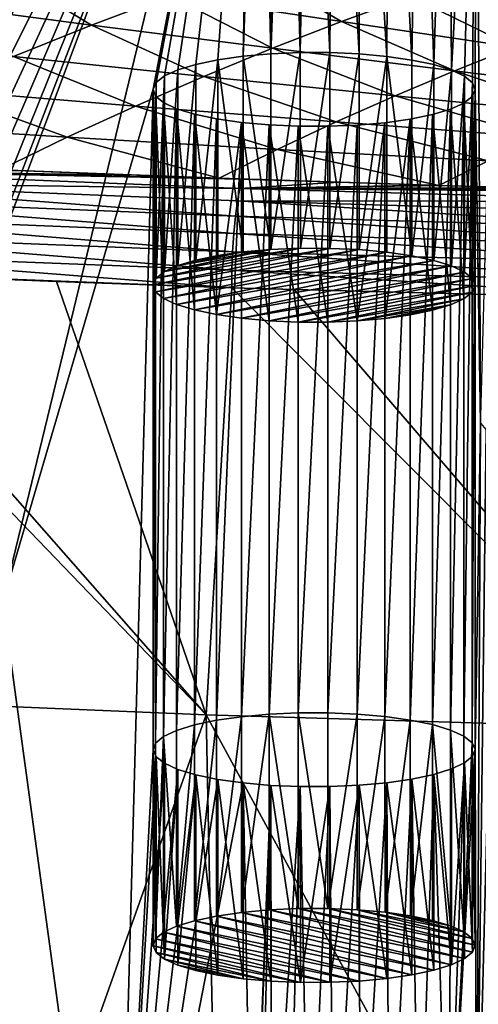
# Model space of a CAD drawing. Header units: metres. Extents: x -150 to 310, y -128 to 84.
# Tile 329 of 465: x 230 to 236, y 14 to 26. Entities that reach past the tile are written whole.
import ezdxf

# ---------------------------------------------------------------- set-up
doc = ezdxf.new("R2010")
doc.units = ezdxf.units.M
doc.layers.add('solid_26009703_SW0001_01', color=7, linetype='CONTINUOUS')

msp = doc.modelspace()

# ---------------------------------------------------------------- linework, layer by layer
at = {"layer": 'solid_26009703_SW0001_01'}
for points in [[(233.170441, 31.927505, 150.944611), (228.173737, 24.105316, 184.034805), (227.910965, 27.551802, 169.455154)], [(233.170441, 31.927505, 150.944611), (228.536179, 24.093473, 184.0849), (228.173737, 24.105316, 184.034805)], [(233.170441, 31.927505, 150.944611), (228.888382, 24.066147, 184.2005), (228.536179, 24.093473, 184.0849)], [(233.170441, 31.927505, 150.944611), (229.212326, 24.02422, 184.377869), (228.888382, 24.066147, 184.2005)], [(233.170441, 31.927505, 150.944611), (229.493088, 23.970181, 184.606461), (229.212326, 24.02422, 184.377869)], [(233.170441, 31.927505, 150.944611), (229.728714, 23.904554, 184.884094), (229.493088, 23.970181, 184.606461)], [(233.170441, 31.927505, 150.944611), (229.90686, 23.830265, 185.198349), (229.728714, 23.904554, 184.884094)], [(233.170441, 31.927505, 150.944611), (230.022827, 23.749977, 185.537994), (229.90686, 23.830265, 185.198349)], [(233.170441, 31.927505, 150.944611), (230.073013, 23.665586, 185.894989), (230.022827, 23.749977, 185.537994)], [(233.170441, 31.927505, 150.944611), (230.073013, 19.134718, 205.06192), (230.073013, 23.665586, 185.894989)], [(233.170441, 31.927505, 150.944611), (231.941193, 25.506123, 178.108978), (230.073013, 19.134718, 205.06192)], [(233.170441, 31.927505, 150.944611), (231.977203, 25.590319, 177.752792), (231.941193, 25.506123, 178.108978)], [(233.170441, 31.927505, 150.944611), (232.080566, 25.672108, 177.406815), (231.977203, 25.590319, 177.752792)], [(233.170441, 31.927505, 150.944611), (232.247101, 25.74774, 177.086868), (232.080566, 25.672108, 177.406815)], [(233.170441, 31.927505, 150.944611), (232.470642, 25.815084, 176.801971), (232.247101, 25.74774, 177.086868)], [(233.170441, 31.927505, 150.944611), (232.746246, 25.872171, 176.560486), (232.470642, 25.815084, 176.801971)], [(233.170441, 31.927505, 150.944611), (233.060745, 25.916277, 176.373901), (232.746246, 25.872171, 176.560486)], [(233.170441, 31.927505, 150.944611), (233.183746, 31.843348, 151.300629), (233.060745, 25.916277, 176.373901)], [(233.183746, 31.843348, 151.300629), (233.265076, 31.759911, 151.653595), (233.060745, 25.916277, 176.373901)], [(233.265076, 31.759911, 151.653595), (233.405106, 25.946472, 176.24617), (233.060745, 25.916277, 176.373901)], [(233.265076, 31.759911, 151.653595), (233.41246, 31.681412, 151.985672), (233.405106, 25.946472, 176.24617)], [(233.41246, 31.681412, 151.985672), (233.61673, 31.611526, 152.281296), (233.405106, 25.946472, 176.24617)], [(233.61673, 31.611526, 152.281296), (233.769501, 25.961571, 176.182297), (233.405106, 25.946472, 176.24617)], [(233.61673, 31.611526, 152.281296), (233.875809, 31.55076, 152.538361), (233.769501, 25.961571, 176.182297)], [(233.875809, 31.55076, 152.538361), (234.137253, 25.96101, 176.184662), (233.769501, 25.961571, 176.182297)], [(233.875809, 31.55076, 152.538361), (234.178345, 31.502234, 152.743637), (234.137253, 25.96101, 176.184662)], [(234.178345, 31.502234, 152.743637), (234.499435, 25.944988, 176.252441), (234.137253, 25.96101, 176.184662)], [(234.178345, 31.502234, 152.743637), (234.513321, 31.467312, 152.891373), (234.499435, 25.944988, 176.252441)], [(234.513321, 31.467312, 152.891373), (234.843552, 25.913717, 176.384735), (234.499435, 25.944988, 176.252441)], [(234.513321, 31.467312, 152.891373), (234.872894, 31.447008, 152.977264), (234.843552, 25.913717, 176.384735)], [(235.240875, 31.442371, 152.996872), (235.606171, 31.453236, 152.950912), (235.427155, 25.811068, 176.81897)], [(235.606171, 31.453236, 152.950912), (235.648956, 25.742453, 177.109238), (235.427155, 25.811068, 176.81897)], [(235.606171, 31.453236, 152.950912), (235.958878, 31.479599, 152.839386), (235.648956, 25.742453, 177.109238)], [(235.958878, 31.479599, 152.839386), (235.809921, 25.666815, 177.429199), (235.648956, 25.742453, 177.109238)], [(235.958878, 31.479599, 152.839386), (235.909134, 25.584816, 177.776077), (235.809921, 25.666815, 177.429199)], [(235.958878, 31.479599, 152.839386), (235.940536, 25.500278, 178.133698), (235.909134, 25.584816, 177.776077)], [(235.940536, 25.500278, 178.133698), (235.958878, 31.479599, 152.839386), (236.008728, 21.44281, 195.297989)], [(235.958878, 31.479599, 152.839386), (236.282166, 31.520206, 152.667618), (236.008728, 21.44281, 195.297989)], [(234.872894, 31.447008, 152.977264), (235.153717, 25.868986, 176.573959), (234.843552, 25.913717, 176.384735)], [(234.872894, 31.447008, 152.977264), (235.240875, 31.442371, 152.996872), (235.153717, 25.868986, 176.573959)], [(235.240875, 31.442371, 152.996872), (235.427155, 25.811068, 176.81897), (235.153717, 25.868986, 176.573959)], [(231.175919, 26.302706, 250.495499), (230.027496, 27.000341, 248.841385), (228.939377, 26.595854, 249.598587)], [(231.175919, 26.302706, 250.495499), (232.148193, 26.672338, 249.806717), (230.027496, 27.000341, 248.841385)], [(234.280991, 26.348125, 250.730164), (233.123535, 27.021881, 249.155121), (232.148193, 26.672338, 249.806717)], [(234.280991, 26.348125, 250.730164), (235.139618, 26.662685, 250.147156), (233.123535, 27.021881, 249.155121)], [(237.165665, 26.304049, 251.10083), (236.000793, 26.95919, 249.597427), (235.139618, 26.662685, 250.147156)], [(230.206879, 25.912949, 251.221466), (231.175919, 26.302706, 250.495499), (228.939377, 26.595854, 249.598587)], [(233.42511, 26.01548, 251.346451), (232.148193, 26.672338, 249.806717), (231.175919, 26.302706, 250.495499)], [(233.42511, 26.01548, 251.346451), (234.280991, 26.348125, 250.730164), (232.148193, 26.672338, 249.806717)], [(236.42424, 26.026625, 251.611496), (235.139618, 26.662685, 250.147156), (234.280991, 26.348125, 250.730164)], [(236.42424, 26.026625, 251.611496), (237.165665, 26.304049, 251.10083), (235.139618, 26.662685, 250.147156)], [(235.685211, 25.733242, 252.151306), (234.280991, 26.348125, 250.730164), (233.42511, 26.01548, 251.346451)], [(235.685211, 25.733242, 252.151306), (236.42424, 26.026625, 251.611496), (234.280991, 26.348125, 250.730164)], [(232.572098, 25.664717, 251.995987), (231.175919, 26.302706, 250.495499), (230.206879, 25.912949, 251.221466)], [(232.572098, 25.664717, 251.995987), (233.42511, 26.01548, 251.346451), (231.175919, 26.302706, 250.495499)], [(234.948685, 25.423876, 252.720245), (233.42511, 26.01548, 251.346451), (232.572098, 25.664717, 251.995987)], [(233.404556, 23.513485, 175.671219), (233.060745, 25.916277, 176.373901), (233.405106, 25.946472, 176.24617)], [(233.404556, 23.513485, 175.671219), (233.405106, 25.946472, 176.24617), (233.769501, 25.961571, 176.182297)], [(233.404556, 23.513485, 175.671219), (233.769501, 25.961571, 176.182297), (233.769699, 23.528618, 175.607193)], [(234.948685, 25.423876, 252.720245), (235.685211, 25.733242, 252.151306), (233.42511, 26.01548, 251.346451)], [(233.769699, 23.528618, 175.607193), (233.769501, 25.961571, 176.182297), (234.137253, 25.96101, 176.184662)], [(233.769699, 23.528618, 175.607193), (234.137253, 25.96101, 176.184662), (234.137726, 23.528057, 175.609558)], [(234.137726, 23.528057, 175.609558), (234.137253, 25.96101, 176.184662), (234.499435, 25.944988, 176.252441)], [(234.137726, 23.528057, 175.609558), (234.499435, 25.944988, 176.252441), (234.499741, 23.51202, 175.677414)], [(234.499741, 23.51202, 175.677414), (234.499435, 25.944988, 176.252441), (234.843552, 25.913717, 176.384735)], [(237.95314, 25.454428, 252.911041), (236.42424, 26.026625, 251.611496), (235.685211, 25.733242, 252.151306)], [(231.722137, 25.295801, 252.678787), (230.206879, 25.912949, 251.221466), (229.241241, 25.503035, 251.984589)], [(231.722137, 25.295801, 252.678787), (232.572098, 25.664717, 251.995987), (230.206879, 25.912949, 251.221466)], [(232.470901, 23.382212, 176.226532), (232.470642, 25.815084, 176.801971), (232.746246, 25.872171, 176.560486)], [(232.470901, 23.382212, 176.226532), (232.746246, 25.872171, 176.560486), (232.745895, 23.439173, 175.98558)], [(232.745895, 23.439173, 175.98558), (232.746246, 25.872171, 176.560486), (233.060089, 23.483255, 175.799088)], [(233.060089, 23.483255, 175.799088), (232.746246, 25.872171, 176.560486), (233.060745, 25.916277, 176.373901)], [(233.060089, 23.483255, 175.799088), (233.060745, 25.916277, 176.373901), (233.404556, 23.513485, 175.671219)], [(234.499741, 23.51202, 175.677414), (234.843552, 25.913717, 176.384735), (234.843552, 23.480776, 175.809586)], [(235.15358, 23.436054, 175.998764), (234.843552, 25.913717, 176.384735), (235.153717, 25.868986, 176.573959)], [(234.843552, 23.480776, 175.809586), (234.843552, 25.913717, 176.384735), (235.15358, 23.436054, 175.998764)], [(235.15358, 23.436054, 175.998764), (235.153717, 25.868986, 176.573959), (235.427155, 25.811068, 176.81897)], [(232.080795, 23.239285, 176.831161), (232.080566, 25.672108, 177.406815), (232.247101, 25.74774, 177.086868)], [(232.080795, 23.239285, 176.831161), (232.247101, 25.74774, 177.086868), (232.247482, 23.314936, 176.511139)], [(232.247482, 23.314936, 176.511139), (232.247101, 25.74774, 177.086868), (232.470642, 25.815084, 176.801971)], [(232.247482, 23.314936, 176.511139), (232.470642, 25.815084, 176.801971), (232.470901, 23.382212, 176.226532)], [(237.333389, 25.18895, 253.395416), (235.685211, 25.733242, 252.151306), (234.948685, 25.423876, 252.720245)], [(235.15358, 23.436054, 175.998764), (235.427155, 25.811068, 176.81897), (235.427155, 23.37812, 176.243851)], [(235.427155, 23.37812, 176.243851), (235.427155, 25.811068, 176.81897), (235.648956, 25.742453, 177.109238)], [(235.649017, 23.309473, 176.534241), (235.427155, 23.37812, 176.243851), (235.648956, 25.742453, 177.109238)], [(235.649017, 23.309473, 176.534241), (235.648956, 25.742453, 177.109238), (235.809921, 25.666815, 177.429199)], [(237.333389, 25.18895, 253.395416), (237.95314, 25.454428, 252.911041), (235.685211, 25.733242, 252.151306)], [(234.214828, 25.098494, 253.318298), (232.572098, 25.664717, 251.995987), (231.722137, 25.295801, 252.678787)], [(231.977203, 23.157324, 177.177872), (231.941193, 25.506123, 178.108978), (231.977203, 25.590319, 177.752792)], [(231.977203, 23.157324, 177.177872), (231.977203, 25.590319, 177.752792), (232.080566, 25.672108, 177.406815)], [(231.977203, 23.157324, 177.177872), (232.080566, 25.672108, 177.406815), (232.080795, 23.239285, 176.831161)], [(234.214828, 25.098494, 253.318298), (234.948685, 25.423876, 252.720245), (232.572098, 25.664717, 251.995987)], [(235.649017, 23.309473, 176.534241), (235.809921, 25.666815, 177.429199), (235.809937, 23.233866, 176.85408)], [(235.809937, 23.233866, 176.85408), (235.809921, 25.666815, 177.429199), (235.909134, 25.584816, 177.776077)], [(235.809937, 23.233866, 176.85408), (235.909134, 25.584816, 177.776077), (235.909073, 23.151941, 177.200653)], [(235.909073, 23.151941, 177.200653), (235.909134, 25.584816, 177.776077), (235.940567, 23.067438, 177.558121)], [(235.940567, 23.067438, 177.558121), (235.909134, 25.584816, 177.776077), (235.940536, 25.500278, 178.133698)], [(230.875397, 24.908705, 253.394836), (229.241241, 25.503035, 251.984589), (228.279205, 25.072929, 252.784882)], [(230.875397, 24.908705, 253.394836), (231.722137, 25.295801, 252.678787), (229.241241, 25.503035, 251.984589)], [(230.073013, 19.134718, 205.06192), (231.941193, 25.506123, 178.108978), (231.486954, 8.782335, 248.855576)], [(231.941193, 17.294184, 212.847931), (231.486954, 8.782335, 248.855576), (231.941193, 25.506123, 178.108978)], [(231.941162, 23.073067, 177.534317), (231.972595, 25.421585, 178.466599), (231.941193, 25.506123, 178.108978)], [(231.941162, 23.073067, 177.534317), (231.941193, 25.506123, 178.108978), (231.977203, 23.157324, 177.177872)], [(231.941193, 17.294184, 212.847931), (231.941193, 25.506123, 178.108978), (231.972595, 25.421585, 178.466599)], [(235.904526, 17.384224, 212.467026), (235.904526, 25.41608, 178.489883), (235.940536, 25.500278, 178.133698)], [(235.904526, 22.983181, 177.914551), (235.940536, 25.500278, 178.133698), (235.904526, 25.41608, 178.489883)], [(235.940536, 17.300028, 212.823196), (235.904526, 17.384224, 212.467026), (235.940536, 25.500278, 178.133698)], [(235.940567, 23.067438, 177.558121), (235.940536, 25.500278, 178.133698), (235.904526, 22.983181, 177.914551)], [(236.008728, 21.44281, 195.297989), (236.008728, 21.357494, 195.658905), (235.940536, 25.500278, 178.133698)], [(235.940536, 17.300028, 212.823196), (235.940536, 25.500278, 178.133698), (236.008728, 21.357494, 195.658905)], [(231.972656, 22.988564, 177.891785), (231.972595, 25.421585, 178.466599), (231.941162, 23.073067, 177.534317)], [(231.972595, 17.378721, 212.490311), (231.941193, 17.294184, 212.847931), (231.972595, 25.421585, 178.466599)], [(231.972595, 17.378721, 212.490311), (231.972595, 25.421585, 178.466599), (232.071808, 25.339586, 178.813477)], [(232.071777, 22.906641, 178.238342), (232.071808, 25.339586, 178.813477), (231.972595, 25.421585, 178.466599)], [(232.071777, 22.906641, 178.238342), (231.972595, 25.421585, 178.466599), (231.972656, 22.988564, 177.891785)], [(232.071808, 17.46072, 212.143433), (231.972595, 17.378721, 212.490311), (232.071808, 25.339586, 178.813477)], [(232.232712, 22.831032, 178.558197), (232.071808, 25.339586, 178.813477), (232.071777, 22.906641, 178.238342)], [(232.071808, 17.46072, 212.143433), (232.071808, 25.339586, 178.813477), (232.232758, 25.263948, 179.133453)], [(232.232712, 22.831032, 178.558197), (232.232758, 25.263948, 179.133453), (232.071808, 25.339586, 178.813477)], [(236.715881, 24.909723, 253.904587), (234.948685, 25.423876, 252.720245), (234.214828, 25.098494, 253.318298)], [(236.715881, 24.909723, 253.904587), (237.333389, 25.18895, 253.395416), (234.948685, 25.423876, 252.720245)], [(235.634628, 17.541645, 211.801086), (235.634628, 25.258661, 179.155807), (235.801163, 25.334291, 178.835876)], [(235.800934, 22.90122, 178.261276), (235.801163, 25.334291, 178.835876), (235.634628, 25.258661, 179.155807)], [(235.801163, 17.466013, 212.121033), (235.634628, 17.541645, 211.801086), (235.801163, 25.334291, 178.835876)], [(235.904526, 22.983181, 177.914551), (235.801163, 25.334291, 178.835876), (235.800934, 22.90122, 178.261276)], [(235.801163, 17.466013, 212.121033), (235.801163, 25.334291, 178.835876), (235.904526, 25.41608, 178.489883)], [(235.904526, 22.983181, 177.914551), (235.904526, 25.41608, 178.489883), (235.801163, 25.334291, 178.835876)], [(235.904526, 17.384224, 212.467026), (235.801163, 17.466013, 212.121033), (235.904526, 25.41608, 178.489883)], [(233.483765, 24.757067, 253.94548), (231.722137, 25.295801, 252.678787), (230.875397, 24.908705, 253.394836)], [(233.483765, 24.757067, 253.94548), (234.214828, 25.098494, 253.318298), (231.722137, 25.295801, 252.678787)], [(232.232758, 17.536358, 211.823456), (232.071808, 17.46072, 212.143433), (232.232758, 25.263948, 179.133453)], [(232.454575, 22.762386, 178.848587), (232.232758, 25.263948, 179.133453), (232.232712, 22.831032, 178.558197)], [(232.232758, 17.536358, 211.823456), (232.232758, 25.263948, 179.133453), (232.454575, 25.195333, 179.423706)], [(232.454575, 22.762386, 178.848587), (232.454575, 25.195333, 179.423706), (232.232758, 25.263948, 179.133453)], [(235.411087, 17.60899, 211.516205), (235.411087, 25.191317, 179.440704), (235.634628, 25.258661, 179.155807)], [(235.634247, 22.825571, 178.581299), (235.634628, 25.258661, 179.155807), (235.411087, 25.191317, 179.440704)], [(235.634628, 17.541645, 211.801086), (235.411087, 17.60899, 211.516205), (235.634628, 25.258661, 179.155807)], [(235.800934, 22.90122, 178.261276), (235.634628, 25.258661, 179.155807), (235.634247, 22.825571, 178.581299)], [(232.232758, 17.536358, 211.823456), (232.454575, 25.195333, 179.423706), (232.454575, 17.604973, 211.533203)], [(232.454575, 17.604973, 211.533203), (232.454575, 25.195333, 179.423706), (232.728012, 25.137413, 179.668732)], [(232.728149, 22.704451, 179.093674), (232.728012, 25.137413, 179.668732), (232.454575, 25.195333, 179.423706)], [(232.728149, 22.704451, 179.093674), (232.454575, 25.195333, 179.423706), (232.454575, 22.762386, 178.848587)], [(232.728012, 17.662891, 211.288177), (232.454575, 17.604973, 211.533203), (232.728012, 25.137413, 179.668732)], [(232.728012, 17.662891, 211.288177), (232.728012, 25.137413, 179.668732), (233.038177, 25.092684, 179.857956)], [(232.728149, 22.704451, 179.093674), (233.038177, 25.092684, 179.857956), (232.728012, 25.137413, 179.668732)], [(233.038177, 17.707623, 211.098953), (232.728012, 17.662891, 211.288177), (233.038177, 25.092684, 179.857956)], [(233.038177, 22.659729, 179.282852), (233.038177, 25.092684, 179.857956), (232.728149, 22.704451, 179.093674)], [(233.038177, 17.707623, 211.098953), (233.038177, 25.092684, 179.857956), (233.382294, 25.061413, 179.990234)], [(233.381989, 22.628485, 179.415024), (233.382294, 25.061413, 179.990234), (233.038177, 25.092684, 179.857956)], [(233.381989, 22.628485, 179.415024), (233.038177, 25.092684, 179.857956), (233.038177, 22.659729, 179.282852)], [(236.100769, 24.616722, 254.438553), (234.214828, 25.098494, 253.318298), (233.483765, 24.757067, 253.94548)], [(236.100769, 24.616722, 254.438553), (236.715881, 24.909723, 253.904587), (234.214828, 25.098494, 253.318298)], [(234.476608, 17.740377, 210.960388), (234.476608, 25.059927, 179.996521), (234.820969, 25.090122, 179.868774)], [(234.477173, 22.62702, 179.421219), (234.820969, 25.090122, 179.868774), (234.476608, 25.059927, 179.996521)], [(234.820969, 17.710182, 211.08812), (234.476608, 17.740377, 210.960388), (234.820969, 25.090122, 179.868774)], [(234.82164, 22.657249, 179.29335), (234.820969, 25.090122, 179.868774), (234.477173, 22.62702, 179.421219)], [(234.820969, 17.710182, 211.08812), (234.820969, 25.090122, 179.868774), (235.135483, 25.134228, 179.682205)], [(234.82164, 22.657249, 179.29335), (235.135483, 25.134228, 179.682205), (234.820969, 25.090122, 179.868774)], [(235.135483, 17.666077, 211.274704), (234.820969, 17.710182, 211.08812), (235.135483, 25.134228, 179.682205)], [(235.135834, 22.701332, 179.106857), (235.135483, 25.134228, 179.682205), (234.82164, 22.657249, 179.29335)], [(235.135483, 17.666077, 211.274704), (235.135483, 25.134228, 179.682205), (235.411087, 25.191317, 179.440704)], [(235.410828, 22.758295, 178.865891), (235.411087, 25.191317, 179.440704), (235.135483, 25.134228, 179.682205)], [(235.411087, 17.60899, 211.516205), (235.135483, 17.666077, 211.274704), (235.411087, 25.191317, 179.440704)], [(235.410828, 22.758295, 178.865891), (235.135483, 25.134228, 179.682205), (235.135834, 22.701332, 179.106857)], [(235.634247, 22.825571, 178.581299), (235.411087, 25.191317, 179.440704), (235.410828, 22.758295, 178.865891)], [(230.875397, 24.908705, 253.394836), (228.279205, 25.072929, 252.784882), (230.039688, 24.502729, 254.146164)], [(233.382294, 17.738894, 210.966675), (233.038177, 17.707623, 211.098953), (233.382294, 25.061413, 179.990234)], [(233.744003, 22.612448, 179.482864), (233.382294, 25.061413, 179.990234), (233.381989, 22.628485, 179.415024)], [(233.382294, 17.738894, 210.966675), (233.382294, 25.061413, 179.990234), (233.744476, 25.045389, 180.058014)], [(233.744003, 22.612448, 179.482864), (233.744476, 25.045389, 180.058014), (233.382294, 25.061413, 179.990234)], [(233.744476, 17.754915, 210.898895), (233.382294, 17.738894, 210.966675), (233.744476, 25.045389, 180.058014)], [(234.112015, 22.611887, 179.485245), (233.744476, 25.045389, 180.058014), (233.744003, 22.612448, 179.482864)], [(233.744476, 17.754915, 210.898895), (233.744476, 25.045389, 180.058014), (234.112228, 25.044828, 180.060379)], [(234.112015, 22.611887, 179.485245), (234.112228, 25.044828, 180.060379), (233.744476, 25.045389, 180.058014)], [(234.112228, 17.755476, 210.896515), (233.744476, 17.754915, 210.898895), (234.112228, 25.044828, 180.060379)], [(234.477173, 22.62702, 179.421219), (234.112228, 25.044828, 180.060379), (234.112015, 22.611887, 179.485245)], [(234.112228, 17.755476, 210.896515), (234.112228, 25.044828, 180.060379), (234.476608, 25.059927, 179.996521)], [(234.477173, 22.62702, 179.421219), (234.476608, 25.059927, 179.996521), (234.112228, 25.044828, 180.060379)], [(234.476608, 17.740377, 210.960388), (234.112228, 17.755476, 210.896515), (234.476608, 25.059927, 179.996521)], [(230.875397, 24.908705, 253.394836), (230.039688, 24.502729, 254.146164), (232.76239, 24.398924, 254.603546)], [(233.483765, 24.757067, 253.94548), (230.875397, 24.908705, 253.394836), (232.76239, 24.398924, 254.603546)], [(233.483765, 24.757067, 253.94548), (232.76239, 24.398924, 254.603546), (235.490829, 24.309582, 254.997925)], [(236.100769, 24.616722, 254.438553), (233.483765, 24.757067, 253.94548), (235.490829, 24.309582, 254.997925)], [(236.100769, 24.616722, 254.438553), (235.490829, 24.309582, 254.997925), (238.238022, 24.23661, 255.326569)], [(233.019958, 24.272837, 254.829391), (227.423721, 24.501822, 253.836044), (227.38327, 24.347322, 254.003403)], [(230.356812, 24.489767, 254.202957), (230.039688, 24.502729, 254.146164), (227.423721, 24.501822, 253.836044)], [(231.738251, 24.436018, 254.439453), (230.356812, 24.489767, 254.202957), (227.423721, 24.501822, 253.836044)], [(232.76239, 24.398924, 254.603546), (231.738251, 24.436018, 254.439453), (227.423721, 24.501822, 253.836044)], [(233.034164, 24.389486, 254.645447), (232.76239, 24.398924, 254.603546), (227.423721, 24.501822, 253.836044)], [(233.019958, 24.272837, 254.829391), (233.034164, 24.389486, 254.645447), (227.423721, 24.501822, 253.836044)], [(231.738251, 24.436018, 254.439453), (230.039688, 24.502729, 254.146164), (230.356812, 24.489767, 254.202957)], [(232.76239, 24.398924, 254.603546), (230.039688, 24.502729, 254.146164), (231.738251, 24.436018, 254.439453)], [(234.249649, 24.348776, 254.825729), (232.76239, 24.398924, 254.603546), (233.034164, 24.389486, 254.645447)], [(235.389771, 24.312653, 254.984421), (232.76239, 24.398924, 254.603546), (234.249649, 24.348776, 254.825729)], [(235.490829, 24.309582, 254.997925), (232.76239, 24.398924, 254.603546), (235.389771, 24.312653, 254.984421)], [(234.249649, 24.348776, 254.825729), (233.034164, 24.389486, 254.645447), (233.019958, 24.272837, 254.829391)], [(232.963882, 23.927998, 255.129333), (227.38327, 24.347322, 254.003403), (227.346985, 24.15671, 254.1418)], [(232.990341, 24.117727, 254.993729), (233.019958, 24.272837, 254.829391), (227.38327, 24.347322, 254.003403)], [(232.963882, 23.927998, 255.129333), (232.990341, 24.117727, 254.993729), (227.38327, 24.347322, 254.003403)], [(238.660904, 24.109196, 255.548904), (233.019958, 24.272837, 254.829391), (232.990341, 24.117727, 254.993729)], [(235.389771, 24.312653, 254.984421), (234.249649, 24.348776, 254.825729), (233.019958, 24.272837, 254.829391)], [(235.490829, 24.309582, 254.997925), (235.389771, 24.312653, 254.984421), (233.019958, 24.272837, 254.829391)], [(236.460007, 24.281199, 255.123001), (235.490829, 24.309582, 254.997925), (233.019958, 24.272837, 254.829391)], [(237.465042, 24.254658, 255.242432), (236.460007, 24.281199, 255.123001), (233.019958, 24.272837, 254.829391)], [(238.238022, 24.23661, 255.326569), (237.465042, 24.254658, 255.242432), (233.019958, 24.272837, 254.829391)], [(238.408371, 24.232998, 255.34404), (238.238022, 24.23661, 255.326569), (233.019958, 24.272837, 254.829391)], [(238.686966, 24.227291, 255.371948), (238.408371, 24.232998, 255.34404), (233.019958, 24.272837, 254.829391)], [(238.660904, 24.109196, 255.548904), (238.686966, 24.227291, 255.371948), (233.019958, 24.272837, 254.829391)], [(237.465042, 24.254658, 255.242432), (235.490829, 24.309582, 254.997925), (236.460007, 24.281199, 255.123001)], [(238.238022, 24.23661, 255.326569), (235.490829, 24.309582, 254.997925), (237.465042, 24.254658, 255.242432)], [(232.942352, 23.712671, 255.226486), (227.346985, 24.15671, 254.1418), (227.317337, 23.939291, 254.241058)], [(232.942352, 23.712671, 255.226486), (232.963882, 23.927998, 255.129333), (227.346985, 24.15671, 254.1418)], [(238.624817, 23.765125, 255.84079), (232.990341, 24.117727, 254.993729), (232.963882, 23.927998, 255.129333)], [(238.641785, 23.953653, 255.70903), (238.660904, 24.109196, 255.548904), (232.990341, 24.117727, 254.993729)], [(238.624817, 23.765125, 255.84079), (238.641785, 23.953653, 255.70903), (232.990341, 24.117727, 254.993729)], [(232.926971, 23.484106, 255.279465), (227.317337, 23.939291, 254.241058), (227.296082, 23.707949, 254.295227)], [(232.926971, 23.484106, 255.279465), (232.942352, 23.712671, 255.226486), (227.317337, 23.939291, 254.241058)], [(238.611084, 23.552305, 255.934952), (232.963882, 23.927998, 255.129333), (232.942352, 23.712671, 255.226486)], [(238.611084, 23.552305, 255.934952), (238.624817, 23.765125, 255.84079), (232.963882, 23.927998, 255.129333)], [(232.918304, 23.255716, 255.287659), (227.296082, 23.707949, 254.295227), (227.283966, 23.476688, 254.303741)], [(232.918304, 23.255716, 255.287659), (232.926971, 23.484106, 255.279465), (227.296082, 23.707949, 254.295227)], [(238.601379, 23.326971, 255.986115), (232.942352, 23.712671, 255.226486), (232.926971, 23.484106, 255.279465)], [(238.601379, 23.326971, 255.986115), (238.611084, 23.552305, 255.934952), (232.942352, 23.712671, 255.226486)], [(231.941162, 23.073067, 177.534317), (234.137726, 23.528057, 175.609558), (234.499741, 23.51202, 175.677414)], [(231.941162, 23.073067, 177.534317), (231.977203, 23.157324, 177.177872), (234.137726, 23.528057, 175.609558)], [(231.972656, 22.988564, 177.891785), (231.941162, 23.073067, 177.534317), (234.499741, 23.51202, 175.677414)], [(231.972656, 22.988564, 177.891785), (234.499741, 23.51202, 175.677414), (234.843552, 23.480776, 175.809586)], [(231.977203, 23.157324, 177.177872), (233.769699, 23.528618, 175.607193), (234.137726, 23.528057, 175.609558)], [(231.977203, 23.157324, 177.177872), (232.080795, 23.239285, 176.831161), (233.769699, 23.528618, 175.607193)], [(232.080795, 23.239285, 176.831161), (233.404556, 23.513485, 175.671219), (233.769699, 23.528618, 175.607193)], [(232.080795, 23.239285, 176.831161), (232.247482, 23.314936, 176.511139), (233.404556, 23.513485, 175.671219)], [(232.247482, 23.314936, 176.511139), (233.060089, 23.483255, 175.799088), (233.404556, 23.513485, 175.671219)], [(227.283966, 23.476688, 254.303741), (227.283875, 23.25779, 254.271439), (232.918167, 23.039362, 255.25563)], [(232.918304, 23.255716, 255.287659), (227.283966, 23.476688, 254.303741), (232.918167, 23.039362, 255.25563)], [(232.071777, 22.906641, 178.238342), (231.972656, 22.988564, 177.891785), (234.843552, 23.480776, 175.809586)], [(232.071777, 22.906641, 178.238342), (234.843552, 23.480776, 175.809586), (235.15358, 23.436054, 175.998764)], [(232.232712, 22.831032, 178.558197), (232.071777, 22.906641, 178.238342), (235.15358, 23.436054, 175.998764)], [(232.232712, 22.831032, 178.558197), (235.15358, 23.436054, 175.998764), (235.427155, 23.37812, 176.243851)], [(232.454575, 22.762386, 178.848587), (232.232712, 22.831032, 178.558197), (235.427155, 23.37812, 176.243851)], [(232.247482, 23.314936, 176.511139), (232.470901, 23.382212, 176.226532), (233.060089, 23.483255, 175.799088)], [(235.649017, 23.309473, 176.534241), (232.454575, 22.762386, 178.848587), (235.427155, 23.37812, 176.243851)], [(232.470901, 23.382212, 176.226532), (232.745895, 23.439173, 175.98558), (233.060089, 23.483255, 175.799088)], [(238.596024, 23.101885, 255.993652), (232.926971, 23.484106, 255.279465), (232.918304, 23.255716, 255.287659)], [(238.596024, 23.101885, 255.993652), (238.601379, 23.326971, 255.986115), (232.926971, 23.484106, 255.279465)], [(227.283875, 23.25779, 254.271439), (226.874283, 17.970303, 252.776642), (232.601791, 17.729416, 253.793839)], [(227.759796, 23.236666, 254.365677), (227.283875, 23.25779, 254.271439), (232.601791, 17.729416, 253.793839)], [(230.739304, 23.115665, 254.908905), (227.283875, 23.25779, 254.271439), (227.759796, 23.236666, 254.365677)], [(232.918167, 23.039362, 255.25563), (227.283875, 23.25779, 254.271439), (230.739304, 23.115665, 254.908905)], [(235.649017, 23.309473, 176.534241), (232.728149, 22.704451, 179.093674), (232.454575, 22.762386, 178.848587)], [(235.649017, 23.309473, 176.534241), (235.809937, 23.233866, 176.85408), (232.728149, 22.704451, 179.093674)], [(232.918304, 23.255716, 255.287659), (232.918167, 23.039362, 255.25563), (238.615753, 22.887831, 255.963577)], [(238.596024, 23.101885, 255.993652), (232.918304, 23.255716, 255.287659), (238.615753, 22.887831, 255.963577)], [(230.739304, 23.115665, 254.908905), (227.759796, 23.236666, 254.365677), (232.601791, 17.729416, 253.793839)], [(235.809937, 23.233866, 176.85408), (233.038177, 22.659729, 179.282852), (232.728149, 22.704451, 179.093674)], [(235.809937, 23.233866, 176.85408), (235.909073, 23.151941, 177.200653), (233.038177, 22.659729, 179.282852)], [(235.909073, 23.151941, 177.200653), (233.381989, 22.628485, 179.415024), (233.038177, 22.659729, 179.282852)], [(235.909073, 23.151941, 177.200653), (235.940567, 23.067438, 177.558121), (233.381989, 22.628485, 179.415024)], [(232.918167, 23.039362, 255.25563), (230.739304, 23.115665, 254.908905), (232.601791, 17.729416, 253.793839)], [(232.918167, 23.039362, 255.25563), (232.601791, 17.729416, 253.793839), (238.375549, 17.556925, 254.522659)], [(233.692032, 23.014725, 255.368591), (232.918167, 23.039362, 255.25563), (238.375549, 17.556925, 254.522659)], [(238.615753, 22.887831, 255.963577), (232.918167, 23.039362, 255.25563), (233.692032, 23.014725, 255.368591)], [(235.940567, 23.067438, 177.558121), (233.744003, 22.612448, 179.482864), (233.381989, 22.628485, 179.415024)], [(238.615753, 22.887831, 255.963577), (233.692032, 23.014725, 255.368591), (238.375549, 17.556925, 254.522659)], [(235.940567, 23.067438, 177.558121), (235.904526, 22.983181, 177.914551), (233.744003, 22.612448, 179.482864)], [(235.904526, 22.983181, 177.914551), (234.112015, 22.611887, 179.485245), (233.744003, 22.612448, 179.482864)], [(235.904526, 22.983181, 177.914551), (235.800934, 22.90122, 178.261276), (234.112015, 22.611887, 179.485245)], [(235.800934, 22.90122, 178.261276), (234.477173, 22.62702, 179.421219), (234.112015, 22.611887, 179.485245)], [(235.800934, 22.90122, 178.261276), (235.634247, 22.825571, 178.581299), (234.477173, 22.62702, 179.421219)], [(235.634247, 22.825571, 178.581299), (234.82164, 22.657249, 179.29335), (234.477173, 22.62702, 179.421219)], [(235.634247, 22.825571, 178.581299), (235.410828, 22.758295, 178.865891), (234.82164, 22.657249, 179.29335)], [(235.410828, 22.758295, 178.865891), (235.135834, 22.701332, 179.106857), (234.82164, 22.657249, 179.29335)], [(236.008728, 21.357494, 195.658905), (235.958878, 11.320705, 238.117508), (235.940536, 17.300028, 212.823196)], [(235.958878, 11.320705, 238.117508), (236.008728, 21.357494, 195.658905), (236.076691, 21.274214, 196.011215)], [(235.958878, 11.320705, 238.117508), (236.076691, 21.274214, 196.011215), (236.209579, 21.195137, 196.345734)], [(236.282166, 11.2801, 238.289291), (235.958878, 11.320705, 238.117508), (236.209579, 21.195137, 196.345734)], [(230.073013, 19.134718, 205.06192), (231.486954, 8.782335, 248.855576), (227.89537, 8.942446, 248.178268)], [(226.874283, 17.970303, 252.776642), (227.011429, 12.657547, 251.155411), (230.740005, 12.49328, 251.848999)], [(232.601791, 17.729416, 253.793839), (226.874283, 17.970303, 252.776642), (230.740005, 12.49328, 251.848999)], [(233.744003, 15.321963, 210.323792), (233.382294, 17.738894, 210.966675), (233.744476, 17.754915, 210.898895)], [(233.744003, 15.321963, 210.323792), (233.744476, 17.754915, 210.898895), (234.112015, 15.322524, 210.321411)], [(234.112015, 15.322524, 210.321411), (233.744476, 17.754915, 210.898895), (234.112228, 17.755476, 210.896515)], [(234.112015, 15.322524, 210.321411), (234.112228, 17.755476, 210.896515), (234.476608, 17.740377, 210.960388)], [(232.601791, 17.729416, 253.793839), (230.740005, 12.49328, 251.848999), (232.709351, 12.4186, 252.164505)], [(232.454575, 15.172025, 210.958069), (232.454575, 17.604973, 211.533203), (232.728012, 17.662891, 211.288177)], [(232.728149, 15.229959, 210.712982), (232.454575, 15.172025, 210.958069), (232.728012, 17.662891, 211.288177)], [(232.601791, 17.729416, 253.793839), (232.709351, 12.4186, 252.164505), (235.531525, 12.325957, 252.556183)], [(238.375549, 17.556925, 254.522659), (232.601791, 17.729416, 253.793839), (235.531525, 12.325957, 252.556183)], [(232.728149, 15.229959, 210.712982), (232.728012, 17.662891, 211.288177), (233.038177, 17.707623, 211.098953)], [(232.728149, 15.229959, 210.712982), (233.038177, 17.707623, 211.098953), (233.038177, 15.274682, 210.523804)], [(233.038177, 15.274682, 210.523804), (233.038177, 17.707623, 211.098953), (233.382294, 17.738894, 210.966675)], [(233.038177, 15.274682, 210.523804), (233.382294, 17.738894, 210.966675), (233.381989, 15.305925, 210.391632)], [(233.381989, 15.305925, 210.391632), (233.382294, 17.738894, 210.966675), (233.744003, 15.321963, 210.323792)], [(234.112015, 15.322524, 210.321411), (234.476608, 17.740377, 210.960388), (234.477173, 15.30739, 210.385437)], [(234.477173, 15.30739, 210.385437), (234.476608, 17.740377, 210.960388), (234.820969, 17.710182, 211.08812)], [(234.477173, 15.30739, 210.385437), (234.820969, 17.710182, 211.08812), (234.82164, 15.277162, 210.513306)], [(234.82164, 15.277162, 210.513306), (234.820969, 17.710182, 211.08812), (235.135483, 17.666077, 211.274704)], [(234.82164, 15.277162, 210.513306), (235.135483, 17.666077, 211.274704), (235.135834, 15.233078, 210.699799)], [(235.135834, 15.233078, 210.699799), (235.135483, 17.666077, 211.274704), (235.411087, 17.60899, 211.516205)], [(232.232712, 15.103379, 211.248459), (232.071808, 17.46072, 212.143433), (232.232758, 17.536358, 211.823456)], [(232.232712, 15.103379, 211.248459), (232.232758, 17.536358, 211.823456), (232.454575, 17.604973, 211.533203)], [(232.232712, 15.103379, 211.248459), (232.454575, 17.604973, 211.533203), (232.454575, 15.172025, 210.958069)], [(235.135834, 15.233078, 210.699799), (235.411087, 17.60899, 211.516205), (235.410828, 15.176117, 210.940765)], [(235.410828, 15.176117, 210.940765), (235.411087, 17.60899, 211.516205), (235.634247, 15.10884, 211.225357)], [(235.634247, 15.10884, 211.225357), (235.411087, 17.60899, 211.516205), (235.634628, 17.541645, 211.801086)], [(238.375549, 17.556925, 254.522659), (235.531525, 12.325957, 252.556183), (238.455872, 12.247609, 252.887604)], [(235.634247, 15.10884, 211.225357), (235.634628, 17.541645, 211.801086), (235.800934, 15.033191, 211.54538)], [(235.800934, 15.033191, 211.54538), (235.634628, 17.541645, 211.801086), (235.801163, 17.466013, 212.121033)], [(231.941162, 14.861343, 212.272339), (231.941193, 17.294184, 212.847931), (231.972595, 17.378721, 212.490311)], [(231.941162, 14.861343, 212.272339), (231.972595, 17.378721, 212.490311), (231.972656, 14.945847, 211.914871)], [(231.972656, 14.945847, 211.914871), (231.972595, 17.378721, 212.490311), (232.071808, 17.46072, 212.143433)], [(231.972656, 14.945847, 211.914871), (232.071808, 17.46072, 212.143433), (232.071777, 15.027771, 211.568314)], [(232.071777, 15.027771, 211.568314), (232.071808, 17.46072, 212.143433), (232.232712, 15.103379, 211.248459)], [(235.800934, 15.033191, 211.54538), (235.801163, 17.466013, 212.121033), (235.904526, 17.384224, 212.467026)], [(235.800934, 15.033191, 211.54538), (235.904526, 17.384224, 212.467026), (235.904526, 14.951229, 211.892105)], [(235.904526, 14.951229, 211.892105), (235.904526, 17.384224, 212.467026), (235.940536, 17.300028, 212.823196)], [(231.941193, 17.294184, 212.847931), (231.977203, 17.209986, 213.204102), (231.486954, 8.782335, 248.855576)], [(231.977203, 14.777087, 212.628784), (231.941193, 17.294184, 212.847931), (231.941162, 14.861343, 212.272339)], [(231.977203, 14.777087, 212.628784), (231.977203, 17.209986, 213.204102), (231.941193, 17.294184, 212.847931)], [(235.606171, 11.34707, 238.005981), (235.909134, 17.21549, 213.180817), (235.940536, 17.300028, 212.823196)], [(235.958878, 11.320705, 238.117508), (235.606171, 11.34707, 238.005981), (235.940536, 17.300028, 212.823196)], [(235.904526, 14.951229, 211.892105), (235.940536, 17.300028, 212.823196), (235.940567, 14.866973, 212.248535)], [(235.940567, 14.866973, 212.248535), (235.940536, 17.300028, 212.823196), (235.909134, 17.21549, 213.180817)], [(231.977203, 17.209986, 213.204102), (232.080566, 17.128197, 213.550095), (231.486954, 8.782335, 248.855576)], [(232.080795, 14.695126, 212.975494), (232.080566, 17.128197, 213.550095), (231.977203, 17.209986, 213.204102)], [(232.080795, 14.695126, 212.975494), (231.977203, 17.209986, 213.204102), (231.977203, 14.777087, 212.628784)], [(235.606171, 11.34707, 238.005981), (235.809921, 17.133492, 213.52771), (235.909134, 17.21549, 213.180817)], [(235.606171, 11.34707, 238.005981), (235.648956, 17.057854, 213.847672), (235.809921, 17.133492, 213.52771)], [(235.649017, 14.624937, 213.272415), (235.809921, 17.133492, 213.52771), (235.648956, 17.057854, 213.847672)], [(235.809937, 14.700545, 212.952576), (235.809921, 17.133492, 213.52771), (235.649017, 14.624937, 213.272415)], [(235.909073, 14.78247, 212.606003), (235.909134, 17.21549, 213.180817), (235.809921, 17.133492, 213.52771)], [(235.909073, 14.78247, 212.606003), (235.809921, 17.133492, 213.52771), (235.809937, 14.700545, 212.952576)], [(235.940567, 14.866973, 212.248535), (235.909134, 17.21549, 213.180817), (235.909073, 14.78247, 212.606003)], [(232.080566, 17.128197, 213.550095), (232.247101, 17.052567, 213.870041), (231.486954, 8.782335, 248.855576)], [(232.247101, 17.052567, 213.870041), (232.470642, 16.985222, 214.154922), (231.486954, 8.782335, 248.855576)], [(232.080795, 14.695126, 212.975494), (232.247101, 17.052567, 213.870041), (232.080566, 17.128197, 213.550095)], [(232.247482, 14.619476, 213.295517), (232.247101, 17.052567, 213.870041), (232.080795, 14.695126, 212.975494)], [(232.247482, 14.619476, 213.295517), (232.470642, 16.985222, 214.154922), (232.247101, 17.052567, 213.870041)], [(235.606171, 11.34707, 238.005981), (235.427155, 16.989239, 214.137924), (235.648956, 17.057854, 213.847672)], [(235.649017, 14.624937, 213.272415), (235.648956, 17.057854, 213.847672), (235.427155, 16.989239, 214.137924)], [(232.470642, 16.985222, 214.154922), (232.746246, 16.928133, 214.396423), (231.486954, 8.782335, 248.855576)], [(232.746246, 16.928133, 214.396423), (233.060745, 16.884027, 214.583008), (231.486954, 8.782335, 248.855576)], [(232.470901, 14.552199, 213.580124), (232.470642, 16.985222, 214.154922), (232.247482, 14.619476, 213.295517)], [(232.745895, 14.495238, 213.821075), (232.746246, 16.928133, 214.396423), (232.470642, 16.985222, 214.154922)], [(232.745895, 14.495238, 213.821075), (232.470642, 16.985222, 214.154922), (232.470901, 14.552199, 213.580124)], [(233.060089, 14.451155, 214.007568), (232.746246, 16.928133, 214.396423), (232.745895, 14.495238, 213.821075)], [(233.060089, 14.451155, 214.007568), (233.060745, 16.884027, 214.583008), (232.746246, 16.928133, 214.396423)], [(234.872894, 11.353297, 237.979645), (234.843552, 16.886589, 214.572174), (235.153717, 16.931318, 214.38295)], [(235.15358, 14.498357, 213.807892), (235.153717, 16.931318, 214.38295), (234.843552, 16.886589, 214.572174)], [(235.240875, 11.357934, 237.960022), (234.872894, 11.353297, 237.979645), (235.153717, 16.931318, 214.38295)], [(235.427155, 14.556292, 213.562805), (235.153717, 16.931318, 214.38295), (235.15358, 14.498357, 213.807892)], [(235.240875, 11.357934, 237.960022), (235.153717, 16.931318, 214.38295), (235.427155, 16.989239, 214.137924)], [(235.427155, 14.556292, 213.562805), (235.427155, 16.989239, 214.137924), (235.153717, 16.931318, 214.38295)], [(235.606171, 11.34707, 238.005981), (235.240875, 11.357934, 237.960022), (235.427155, 16.989239, 214.137924)], [(235.649017, 14.624937, 213.272415), (235.427155, 16.989239, 214.137924), (235.427155, 14.556292, 213.562805)], [(233.170441, 10.8728, 240.012283), (231.486954, 8.782335, 248.855576), (233.060745, 16.884027, 214.583008)], [(233.404556, 14.420926, 214.135437), (233.060745, 16.884027, 214.583008), (233.060089, 14.451155, 214.007568)], [(233.170441, 10.8728, 240.012283), (233.060745, 16.884027, 214.583008), (233.405106, 16.853832, 214.710739)], [(233.404556, 14.420926, 214.135437), (233.405106, 16.853832, 214.710739), (233.060745, 16.884027, 214.583008)], [(233.183746, 10.956959, 239.656265), (233.170441, 10.8728, 240.012283), (233.405106, 16.853832, 214.710739)], [(233.183746, 10.956959, 239.656265), (233.405106, 16.853832, 214.710739), (233.265076, 11.040396, 239.303314)], [(233.41246, 11.118894, 238.971237), (233.265076, 11.040396, 239.303314), (233.405106, 16.853832, 214.710739)], [(233.769699, 14.405792, 214.199463), (233.405106, 16.853832, 214.710739), (233.404556, 14.420926, 214.135437)], [(233.41246, 11.118894, 238.971237), (233.405106, 16.853832, 214.710739), (233.769501, 16.838734, 214.774612)], [(233.769699, 14.405792, 214.199463), (233.769501, 16.838734, 214.774612), (233.405106, 16.853832, 214.710739)], [(233.61673, 11.188779, 238.675598), (233.41246, 11.118894, 238.971237), (233.769501, 16.838734, 214.774612)], [(233.875809, 11.249545, 238.418549), (233.61673, 11.188779, 238.675598), (233.769501, 16.838734, 214.774612)], [(233.875809, 11.249545, 238.418549), (233.769501, 16.838734, 214.774612), (234.137253, 16.839294, 214.772232)], [(233.769699, 14.405792, 214.199463), (234.137253, 16.839294, 214.772232), (233.769501, 16.838734, 214.774612)], [(234.137726, 14.406353, 214.197098), (234.137253, 16.839294, 214.772232), (233.769699, 14.405792, 214.199463)], [(234.178345, 11.298072, 238.213257), (233.875809, 11.249545, 238.418549), (234.137253, 16.839294, 214.772232)], [(234.178345, 11.298072, 238.213257), (234.137253, 16.839294, 214.772232), (234.499435, 16.855318, 214.704453)], [(234.137726, 14.406353, 214.197098), (234.499435, 16.855318, 214.704453), (234.137253, 16.839294, 214.772232)], [(234.499741, 14.422391, 214.129242), (234.499435, 16.855318, 214.704453), (234.137726, 14.406353, 214.197098)], [(234.513321, 11.332994, 238.065521), (234.178345, 11.298072, 238.213257), (234.499435, 16.855318, 214.704453)], [(234.513321, 11.332994, 238.065521), (234.499435, 16.855318, 214.704453), (234.843552, 16.886589, 214.572174)], [(234.843552, 14.453634, 213.99707), (234.843552, 16.886589, 214.572174), (234.499435, 16.855318, 214.704453)], [(234.843552, 14.453634, 213.99707), (234.499435, 16.855318, 214.704453), (234.499741, 14.422391, 214.129242)], [(234.872894, 11.353297, 237.979645), (234.513321, 11.332994, 238.065521), (234.843552, 16.886589, 214.572174)], [(235.15358, 14.498357, 213.807892), (234.843552, 16.886589, 214.572174), (234.843552, 14.453634, 213.99707)], [(233.038177, 15.274682, 210.523804), (233.381989, 15.305925, 210.391632), (235.809937, 14.700545, 212.952576)], [(233.381989, 15.305925, 210.391632), (233.744003, 15.321963, 210.323792), (235.909073, 14.78247, 212.606003)], [(233.381989, 15.305925, 210.391632), (235.909073, 14.78247, 212.606003), (235.809937, 14.700545, 212.952576)], [(233.744003, 15.321963, 210.323792), (234.112015, 15.322524, 210.321411), (235.940567, 14.866973, 212.248535)], [(233.744003, 15.321963, 210.323792), (235.940567, 14.866973, 212.248535), (235.909073, 14.78247, 212.606003)], [(234.112015, 15.322524, 210.321411), (235.904526, 14.951229, 211.892105), (235.940567, 14.866973, 212.248535)], [(234.112015, 15.322524, 210.321411), (234.477173, 15.30739, 210.385437), (235.904526, 14.951229, 211.892105)], [(234.477173, 15.30739, 210.385437), (235.800934, 15.033191, 211.54538), (235.904526, 14.951229, 211.892105)], [(234.477173, 15.30739, 210.385437), (234.82164, 15.277162, 210.513306), (235.800934, 15.033191, 211.54538)], [(232.728149, 15.229959, 210.712982), (235.427155, 14.556292, 213.562805), (232.454575, 15.172025, 210.958069)], [(232.728149, 15.229959, 210.712982), (233.038177, 15.274682, 210.523804), (235.649017, 14.624937, 213.272415)], [(232.728149, 15.229959, 210.712982), (235.649017, 14.624937, 213.272415), (235.427155, 14.556292, 213.562805)], [(233.038177, 15.274682, 210.523804), (235.809937, 14.700545, 212.952576), (235.649017, 14.624937, 213.272415)], [(234.82164, 15.277162, 210.513306), (235.634247, 15.10884, 211.225357), (235.800934, 15.033191, 211.54538)], [(234.82164, 15.277162, 210.513306), (235.135834, 15.233078, 210.699799), (235.634247, 15.10884, 211.225357)], [(235.135834, 15.233078, 210.699799), (235.410828, 15.176117, 210.940765), (235.634247, 15.10884, 211.225357)], [(234.843552, 14.453634, 213.99707), (232.071777, 15.027771, 211.568314), (232.232712, 15.103379, 211.248459)], [(235.15358, 14.498357, 213.807892), (232.232712, 15.103379, 211.248459), (232.454575, 15.172025, 210.958069)], [(235.15358, 14.498357, 213.807892), (234.843552, 14.453634, 213.99707), (232.232712, 15.103379, 211.248459)], [(235.427155, 14.556292, 213.562805), (235.15358, 14.498357, 213.807892), (232.454575, 15.172025, 210.958069)], [(234.137726, 14.406353, 214.197098), (231.941162, 14.861343, 212.272339), (231.972656, 14.945847, 211.914871)], [(234.499741, 14.422391, 214.129242), (231.972656, 14.945847, 211.914871), (232.071777, 15.027771, 211.568314)], [(234.499741, 14.422391, 214.129242), (234.137726, 14.406353, 214.197098), (231.972656, 14.945847, 211.914871)], [(234.843552, 14.453634, 213.99707), (234.499741, 14.422391, 214.129242), (232.071777, 15.027771, 211.568314)], [(233.769699, 14.405792, 214.199463), (231.977203, 14.777087, 212.628784), (231.941162, 14.861343, 212.272339)], [(234.137726, 14.406353, 214.197098), (233.769699, 14.405792, 214.199463), (231.941162, 14.861343, 212.272339)], [(233.404556, 14.420926, 214.135437), (232.080795, 14.695126, 212.975494), (231.977203, 14.777087, 212.628784)], [(233.769699, 14.405792, 214.199463), (233.404556, 14.420926, 214.135437), (231.977203, 14.777087, 212.628784)], [(233.060089, 14.451155, 214.007568), (232.247482, 14.619476, 213.295517), (232.080795, 14.695126, 212.975494)], [(233.404556, 14.420926, 214.135437), (233.060089, 14.451155, 214.007568), (232.080795, 14.695126, 212.975494)], [(232.745895, 14.495238, 213.821075), (232.470901, 14.552199, 213.580124), (232.247482, 14.619476, 213.295517)], [(233.060089, 14.451155, 214.007568), (232.745895, 14.495238, 213.821075), (232.247482, 14.619476, 213.295517)]]:
    msp.add_3dface(points, dxfattribs=at)

doc.saveas('drawing.dxf')
